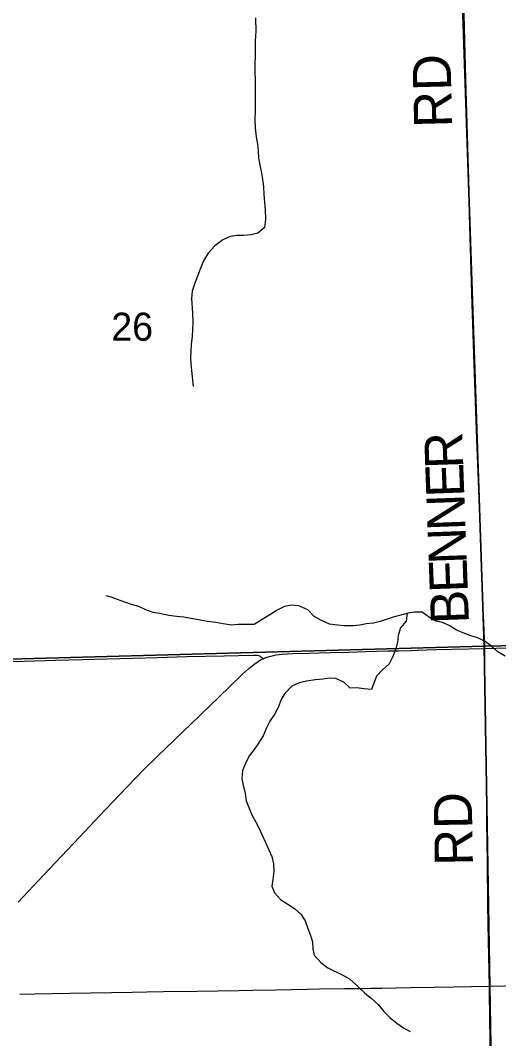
# Model space of a CAD drawing. Extents: x 1985906 to 2360102, y 891258 to 1222054.
# Drawn here: x 2163232 to 2167003, y 1060157 to 1068180 of the extents above; entities that cross this region are included whole.
import ezdxf

# ---------------------------------------------------------------- set-up
doc = ezdxf.new("R2010")
doc.units = 0
for name, color, linetype in [('GM_X_County_Road', 7, 'Continuous'), ('GM_X_County_Road_Text', 7, 'Continuous'), ('GM_X_Minor_River', 7, 'Continuous'), ('GM_X_Section', 7, 'Continuous'), ('GM_X_Section_Text', 7, 'Continuous'), ('GM_X_State_Route', 7, 'Continuous'), ('GM_X_Township_Road', 7, 'Continuous')]:
    doc.layers.add(name, color=color, linetype=linetype)

msp = doc.modelspace()

# ---------------------------------------------------------------- linework, layer by layer
at = {"layer": 'GM_X_County_Road'}
for points in [[(2166893, 1063230.2), (2166892.9, 1063240.9), (2166887.4, 1063371.9), (2166879.9, 1063551.8), (2166875.5, 1063682.7), (2166870.9, 1063813.9), (2166859.9, 1064125.3), (2166842.7, 1064551.5), (2166831.1, 1064879.2), (2166805.8, 1065551.4), (2166792.9, 1065945.1), (2166773.8, 1066650.6), (2166769.2, 1066830.9), (2166743.5, 1067716.8), (2166730.7, 1068225.4), (2166722.3, 1068504.1), (2166721.1, 1068547.7)], [(2166929.4, 1060571.2), (2166922.5, 1060928.9), (2166917.1, 1061207.6), (2166913.8, 1061551.9), (2166912.3, 1061699.6), (2166910.2, 1061863.7), (2166909, 1062027.7), (2166905.4, 1062388.3), (2166902.9, 1062552.1), (2166899.6, 1062781.8), (2166894.6, 1063076.9), (2166893, 1063230.2)], [(2162836.2, 1063120.2), (2163262.7, 1063130.9), (2163508.7, 1063138.5), (2163721.9, 1063143.8), (2163918.7, 1063149.9), (2164312.4, 1063161), (2164542, 1063167.3), (2164837.4, 1063174.5), (2165067.3, 1063178.8), (2165089.8, 1063179), (2165102.2, 1063178.1), (2165112.7, 1063175.5), (2165117.5, 1063173.3), (2165121, 1063170.8), (2165136.2, 1063158.9), (2165146.7, 1063150.7)], [(2166979, 1057903.1), (2166978.7, 1057921.2), (2166973.4, 1058271.2), (2166967.2, 1058582.9), (2166958, 1059009.5), (2166951.9, 1059288.3), (2166947.7, 1059485.2), (2166938.8, 1059944.5), (2166930.3, 1060518.8), (2166929.4, 1060571.2)]]:
    msp.add_lwpolyline(points, dxfattribs=at)
at = {"layer": 'GM_X_Minor_River'}
for points in [[(2165086.4, 1068200.5), (2165087.3, 1068092.1), (2165084, 1068019.9), (2165082.5, 1067955.6), (2165083.1, 1067895.4), (2165081.6, 1067841.2), (2165083.4, 1067642.6), (2165081.9, 1067584.4), (2165083, 1067462), (2165081.5, 1067399.8), (2165084.1, 1067333.6), (2165090.8, 1067261.4), (2165101.4, 1067205.3), (2165105.9, 1067151.2), (2165110.4, 1067095), (2165123.1, 1067028.9), (2165133.6, 1066978.9), (2165142.1, 1066926.8), (2165148.6, 1066870.6), (2165151.2, 1066808.4), (2165157.8, 1066748.3), (2165162.3, 1066690.2), (2165165, 1066609.9), (2165157.6, 1066547.6), (2165103.7, 1066503), (2165051.6, 1066490.5), (2164993.4, 1066483.9), (2164939.1, 1066485.4), (2164886.9, 1066476.9), (2164826.9, 1066452.2), (2164765, 1066403.5), (2164713.3, 1066344.8), (2164675.7, 1066284.3), (2164650.1, 1066219.8), (2164628.5, 1066165.4), (2164606.9, 1066109), (2164587.4, 1066046.6), (2164579.9, 1065988.4), (2164589, 1065874.1), (2164591.6, 1065801.9), (2164590.2, 1065743.7), (2164586.6, 1065691.4), (2164579.2, 1065625.2), (2164575.6, 1065575), (2164574.1, 1065524.8), (2164576.5, 1065474.6), (2164581, 1065420.5)], [(2164581, 1065420.5), (2164585.5, 1065370.4), (2164592, 1065318.2), (2164594.2, 1065296.2)], [(2164773.8, 1063435.6), (2164707.4, 1063445), (2164649.1, 1063454.5), (2164520.3, 1063477.4), (2164463.9, 1063482.8), (2164403.6, 1063492.3), (2164329.1, 1063505.7), (2164278.8, 1063515.2), (2164222.3, 1063536.8), (2164165.8, 1063562.3), (2164107.4, 1063577.8), (2164055, 1063595.4), (2163998.6, 1063617), (2163948.2, 1063634.6), (2163905.9, 1063646.2)], [(2167052.8, 1063171.9), (2166996.3, 1063205.5), (2166945.7, 1063249.2), (2166895.1, 1063286.8), (2166838.6, 1063314.4), (2166782.1, 1063331.9), (2166721.7, 1063353.5), (2166669.2, 1063375.1), (2166618.7, 1063408.7), (2166560.2, 1063436.2), (2166507.8, 1063445.8), (2166457.3, 1063475.4), (2166398.7, 1063517), (2166340.4, 1063518.5), (2166288.2, 1063509.9), (2166222.1, 1063491.3), (2166172, 1063478.8), (2166067.8, 1063443.7), (2166015.7, 1063431.1), (2165959.5, 1063424.6), (2165907.3, 1063414.1), (2165855.1, 1063409.6), (2165782.8, 1063410.9), (2165732.5, 1063414.4), (2165670.1, 1063423.9), (2165601.5, 1063455.4), (2165549, 1063483), (2165498.3, 1063536.7), (2165427.7, 1063566.1), (2165369.4, 1063571.6), (2165313.2, 1063563), (2165255.2, 1063532.4), (2165199.3, 1063495.8), (2165131.3, 1063453), (2165075.4, 1063420.3), (2164948.8, 1063419.2), (2164896.6, 1063414.6), (2164830.2, 1063424.1), (2164773.8, 1063435.6)], [(2166282.5, 1063508.3), (2166274.7, 1063445.6), (2166229, 1063393), (2166211.5, 1063332.6), (2166203.9, 1063280.4), (2166192.3, 1063228.1), (2166164.8, 1063163.6), (2166139.1, 1063111.2), (2166087.3, 1063062.6), (2166039.6, 1063011.9), (2166017.9, 1062957.6), (2166000.3, 1062907.2), (2165940, 1062912.7), (2165883.7, 1062920.2), (2165831.4, 1062919.7), (2165780.8, 1062965.4), (2165720.2, 1062994.9), (2165668, 1062996.4), (2165617.8, 1062989.9), (2165557.6, 1062983.3), (2165487.3, 1062974.7), (2165429.2, 1062960.1), (2165371.1, 1062933.4), (2165313.4, 1062874.7), (2165285.7, 1062824.3), (2165268.1, 1062771.9), (2165238.5, 1062715.5), (2165198.8, 1062658.9), (2165171.2, 1062606.5), (2165145.6, 1062544), (2165110, 1062485.5), (2165074.3, 1062435), (2165036.5, 1062384.5), (2165005, 1062319.9), (2164983.3, 1062269.6), (2164977.8, 1062207.3), (2164988.4, 1062155.2), (2165003, 1062089.1), (2165011.6, 1062031), (2165032.2, 1061979), (2165056.8, 1061921.1), (2165085.4, 1061869.2), (2165112, 1061817.2), (2165136.6, 1061765.3), (2165165.3, 1061701.3), (2165189.9, 1061645.4), (2165214.5, 1061591.4), (2165227.1, 1061533.3), (2165229.6, 1061473.2), (2165222.2, 1061410.9), (2165214.6, 1061358.6), (2165235.2, 1061306.6), (2165283.9, 1061252.9), (2165340.5, 1061217.3), (2165393, 1061183.7), (2165443.7, 1061138), (2165478.3, 1061084.1), (2165499, 1061024.1), (2165519.5, 1060970.1), (2165534.1, 1060920.1), (2165536.6, 1060863.9), (2165549.1, 1060813.9), (2165599.8, 1060756.2), (2165656.5, 1060714.6), (2165773.5, 1060657.4), (2165826.1, 1060627.8), (2165886.8, 1060572.2), (2165947.6, 1060514.6), (2165998.2, 1060474.9), (2166052.9, 1060425.2), (2166097.6, 1060371.5), (2166148.3, 1060321.8), (2166201, 1060278.1), (2166253.5, 1060242.5), (2166304, 1060212.9)]]:
    msp.add_lwpolyline(points, dxfattribs=at)
at = {"layer": 'GM_X_Section'}
for points in [[(2172098.8, 1068701.7), (2172103.4, 1068611.7), (2172191.5, 1063350.8), (2166888.5, 1063250.4), (2166710.1, 1068540.7)], [(2166710.1, 1068540.7), (2166888.5, 1063250.4), (2161513.9, 1063103.5), (2161350.8, 1068485.9)], [(2172191.5, 1063350.8), (2172192.1, 1063274.7), (2172286.2, 1057993.9), (2166977.3, 1057899.5), (2166888.5, 1063250.4)], [(2161513.9, 1063103.5), (2166888.5, 1063250.4), (2166977.3, 1057899.5), (2166733.1, 1057895.6), (2161606.2, 1057810.6)]]:
    msp.add_lwpolyline(points, close=True, dxfattribs=at)
at = {"layer": 'GM_X_State_Route'}
for points in [[(2166038.4, 1063208.8), (2166132.2, 1063211.5), (2166214, 1063213.6), (2166312.4, 1063216.4), (2166361.6, 1063217.9), (2166509, 1063222), (2166640.1, 1063225.2), (2166893, 1063230.2), (2166984, 1063233.2), (2167082.3, 1063236.6), (2167262.7, 1063241.2), (2167336.2, 1063243.6)], [(2163213.8, 1061233.4), (2163417.1, 1061447.1), (2163698.3, 1061745.1), (2163856.5, 1061911.4), (2164070.5, 1062137.9), (2164207.3, 1062279.2), (2164312.1, 1062382.7), (2164513.2, 1062575.7), (2164643.4, 1062700.5), (2164879.9, 1062927.7), (2164986.1, 1063030.1), (2165034.1, 1063074.4), (2165071.7, 1063105.6), (2165098.1, 1063124.3), (2165125.9, 1063140.9), (2165146.7, 1063150.7), (2165155.1, 1063154.7), (2165185.5, 1063165.8), (2165216.7, 1063174.4), (2165248.6, 1063180.6), (2165297, 1063186.2), (2165378.7, 1063190.8), (2165509.8, 1063195.5), (2165673.7, 1063198.4), (2165821.3, 1063201.9), (2165952.3, 1063206.2), (2166038.4, 1063208.8)]]:
    msp.add_lwpolyline(points, dxfattribs=at)
at = {"layer": 'GM_X_Township_Road'}
for points in [[(2163228.5, 1060507.4), (2163343.3, 1060510), (2163622.2, 1060514.7), (2164114.4, 1060523), (2164229.1, 1060526), (2164360.2, 1060528), (2164622.6, 1060532.2), (2164950.6, 1060536.2), (2165065.2, 1060538.8), (2165245.8, 1060541.9), (2165491.7, 1060547.1), (2165590.1, 1060548.5), (2165786.9, 1060551.5), (2165901.8, 1060552.7), (2165992.9, 1060554.2), (2166082, 1060555.8), (2166193, 1060557.5), (2166312.8, 1060559.4), (2166491.5, 1060562.8), (2166650.9, 1060566), (2166787.5, 1060568.6), (2166929.4, 1060571.2)], [(2166929.4, 1060571.2), (2167181, 1060575.8)]]:
    msp.add_lwpolyline(points, dxfattribs=at)

# ---------------------------------------------------------------- texts
at = {"layer": 'GM_X_County_Road_Text'}
for s, rotation, p in [('RD', 91.48257, (2166637.2, 1067338.2)), ('R', 91.9011, (2166724.5, 1064651.9)), ('E', 92.09579, (2166732.7, 1064427.9)), ('N', 92.09582, (2166742.4, 1064164.1)), ('N', 92.09582, (2166752, 1063900.2)), ('E', 92.09192, (2166760.2, 1063676)), ('B', 92.09641, (2166769.2, 1063429.8)), ('RD', 90.98435, (2166800, 1061522.3))]:
    msp.add_text(s, height=300, rotation=rotation, dxfattribs=at).set_placement(p)
at = {"layer": 'GM_X_Section_Text'}
msp.add_text('26', height=221, rotation=0.00001, dxfattribs=at).set_placement((2163949, 1065656.3))

doc.saveas('drawing.dxf')
